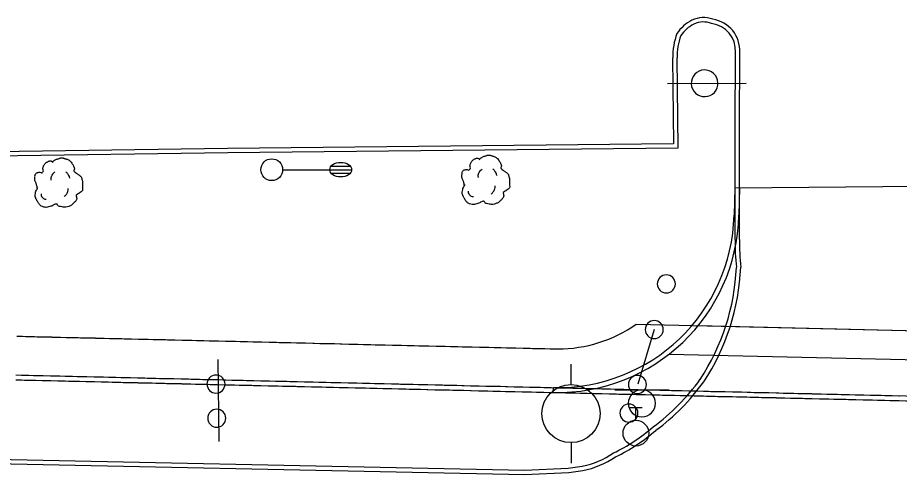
# Model space of a CAD drawing. Extents: x 2145380 to 2157287, y 139568 to 149130.
# Drawn here: x 2147734.6 to 2147856.1, y 143194.3 to 143257.2 of the extents above; entities that cross this region are included whole.
import ezdxf

# ---------------------------------------------------------------- set-up
doc = ezdxf.new("R2010")
doc.units = 0
for name, color, linetype in [('Default', 7, 'Continuous'), ('PR_PREVIOUSLY CONSTRUCTED', 7, 'Continuous'), ('TOPO_Curb Back', 7, 'Continuous'), ('TOPO_Light Pole', 7, 'Continuous'), ('TOPO_Misc', 7, 'Continuous'), ('TOPO_Power Pole', 7, 'Continuous'), ('TOPO_Sign', 7, 'Continuous'), ('TOPO_Tree', 7, 'Continuous'), ('TOPO_Water Valve', 7, 'Continuous')]:
    doc.layers.add(name, color=color, linetype=linetype)

# ---------------------------------------------------------------- blocks, each defined once
blk = doc.blocks.new('LP')
at = {"layer": 'TOPO_Light Pole'}
blk.add_line((3.81, 0), (20.32, 0), dxfattribs=at)
for points in [[(20.32, 0), (27.94, 0)], [(20.32, 0), (23.5, 0)], [(20.83, 1.27), (27.43, 1.27)], [(20.83, 1.27), (23.5, 1.27)], [(23.71, 1.27), (27.43, 1.27)], [(23.71, 0), (27.94, 0)], [(20.83, -1.27), (27.43, -1.27)], [(20.83, -1.27), (23.5, -1.27)], [(23.71, -1.27), (27.43, -1.27)]]:
    blk.add_lwpolyline(points, dxfattribs=at)
blk.add_circle((0, 0), 3.81, dxfattribs=at)
blk.add_ellipse((24.13, 0), major_axis=(3.81, 0), ratio=0.666667, dxfattribs=at)
blk = doc.blocks.new('POST')
at = {"layer": 'TOPO_Misc'}
for start, end in [(90, 180), (360, 90), (180, 270), (270, 0)]:
    blk.add_arc((-0.01, 0.03), 3.16, start, end, dxfattribs=at)
blk = doc.blocks.new('TREE')
at = {"layer": 'TOPO_Tree'}
for points in [[(-14.07, -0.4), (-14.17, 0.5), (-14.37, 1.38), (-14.6, 2.25), (-14.84, 3.17), (-15.47, 3.96), (-15.66, 4.9), (-15.8, 5.59), (-15.71, 6.31), (-15.66, 7.01), (-15.6, 7.91), (-15.72, 8.8), (-15.13, 9.66), (-14.62, 10.42), (-13.76, 10.49), (-13.02, 10.72), (-12.18, 10.98), (-11.06, 10), (-10.37, 10.72), (-9.4, 11.74), (-10.29, 13.28), (-9.84, 14.42), (-9.56, 15.15), (-9.32, 15.89), (-8.78, 16.54), (-8.18, 17.26), (-7.5, 17.68), (-6.67, 18.13), (-6.14, 18.41), (-5.61, 18.61), (-5.08, 18.66), (-4.55, 18.71), (-4.02, 18.54), (-3.49, 18.13)], [(-3.49, 17.6), (-3.07, 18.27), (-2.58, 18.8), (-1.9, 19.19), (-1.05, 19.68), (-0.19, 19.96), (0.74, 20.24), (1.62, 20.51), (2.51, 20.82), (3.39, 20.77), (4.1, 20.73), (4.8, 20.47), (5.51, 20.24), (6.43, 19.95), (7.32, 19.73), (8.15, 19.19), (9.36, 18.4), (10.02, 17.21), (10.8, 16.01), (11.24, 15.33), (11.58, 14.62), (11.86, 13.89), (12.17, 13.08), (11.37, 12.02), (11.86, 11.25), (12, 11.03), (12.18, 10.86), (12.39, 10.72), (12.91, 10.35), (13.45, 10.02), (13.97, 9.66), (14.7, 9.16), (15.41, 8.68), (16.09, 8.07), (16.7, 7.53), (16.93, 6.73), (17.15, 5.95), (17.59, 4.38), (17.71, 2.77), (17.68, 1.19), (17.65, -0.25), (17.83, -2.22), (16.62, -3.04), (15.47, -3.83), (14.31, -4.58), (13.16, -5.35)], [(-4.21, 5.09), (-4.46, 6.09), (-4.3, 7.21), (-3.84, 8.21), (-3.33, 9.34), (-2.71, 10.27), (-1.64, 10.97)], [(5.89, 11.15), (6.5, 10.68), (6.96, 10.17), (7.36, 9.5), (7.93, 8.56), (8.31, 7.6), (8.46, 6.56)], [(13.16, -5.34), (13.25, -5.81), (13.36, -6.28), (13.45, -6.75), (13.76, -8.52), (12.24, -10.03), (10.8, -11.51), (9.98, -12.34), (9.13, -12.77), (8.15, -13.1), (5.97, -13.83), (3.32, -13.56), (1.27, -13.1), (0.49, -12.92), (-0.06, -11.44), (-0.84, -11.51), (-2.04, -11.61), (-3.28, -12.78), (-4.55, -13.1), (-6.06, -13.47), (-7.77, -14.03), (-9.31, -13.62), (-11.36, -13.09), (-12.84, -11.41), (-14.07, -9.39), (-15.32, -7.35), (-15.61, -5.13), (-15.13, -3.04), (-14.87, -1.89), (-13.91, -0.75), (-13.54, 0.13)], [(-11.38, -4.46), (-11.47, -5.41), (-11.03, -6.32), (-10.09, -7.22), (-9.3, -7.97), (-8.49, -8.26), (-7.7, -8.14)], [(4.79, -6.29), (5.71, -5.66), (6.3, -4.92), (6.81, -3.91), (7.36, -2.81), (7.63, -1.7), (7.54, -0.6)]]:
    blk.add_open_spline(points, degree=3, dxfattribs=at)
blk = doc.blocks.new('POWPOL')
at = {"layer": 'TOPO_Power Pole'}
for p, q in [((0, 10.16), (0, 17.34)), ((0, -10.16), (0, -17.34))]:
    blk.add_line(p, q, dxfattribs=at)
blk.add_circle((0, 0), 10.16, dxfattribs=at)
blk = doc.blocks.new('WATVAL')
at = {"layer": 'Default'}
for p, q in [((-2.25, 9), (2.25, 9)), ((0, 4.5), (0, 9))]:
    blk.add_line(p, q, dxfattribs=at)
blk.add_circle((0, 0), 4.5, dxfattribs=at)

msp = doc.modelspace()

# ---------------------------------------------------------------- linework, layer by layer
at = {"layer": 'PR_PREVIOUSLY CONSTRUCTED'}
for p, q in [((2147833.37, 143233.75), (2147864.57, 143234.03)), ((2147833.37, 143233.75), (2147833.28, 143229.96)), ((2147834.03, 143233.75), (2147833.94, 143229.94)), ((2147819.81, 143214.94), (2147877.2, 143213.59)), ((2147828.33, 143214.74), (2147868.68, 143213.79)), ((2147824.34, 143210.83), (2147872.48, 143209.7)), ((2147808.36, 143205.54), (2147808.38, 143206.2)), ((2147808.38, 143206.2), (2147888.21, 143204.32)), ((2147808.36, 143205.54), (2147888.19, 143203.66))]:
    msp.add_line(p, q, dxfattribs=at)
for points in [[(2147734.45, 143213.29), (2147735.22, 143213.27), (2147735.65, 143213.26), (2147736.22, 143213.25), (2147736.86, 143213.23), (2147737.22, 143213.22), (2147738.06, 143213.2), (2147738.22, 143213.2), (2147739.22, 143213.18), (2147739.27, 143213.17), (2147740.22, 143213.15), (2147740.47, 143213.15), (2147741.22, 143213.13), (2147741.68, 143213.12), (2147742.22, 143213.11), (2147742.88, 143213.09), (2147743.22, 143213.08), (2147744.09, 143213.06), (2147744.22, 143213.06), (2147745.22, 143213.04), (2147745.29, 143213.03), (2147746.22, 143213.01), (2147746.49, 143213.01), (2147747.22, 143212.99), (2147747.7, 143212.98), (2147748.22, 143212.96), (2147748.9, 143212.95), (2147749.22, 143212.94), (2147750.11, 143212.92), (2147750.22, 143212.92), (2147751.22, 143212.89), (2147751.31, 143212.89), (2147752.22, 143212.87), (2147752.52, 143212.86), (2147753.22, 143212.85), (2147753.72, 143212.83), (2147754.22, 143212.82), (2147754.93, 143212.81), (2147755.22, 143212.8), (2147756.13, 143212.78), (2147756.21, 143212.78), (2147757.21, 143212.75), (2147757.33, 143212.75), (2147758.21, 143212.73), (2147758.54, 143212.72), (2147759.21, 143212.7), (2147759.74, 143212.69), (2147760.21, 143212.68), (2147760.95, 143212.66), (2147761.21, 143212.66), (2147762.15, 143212.64), (2147762.21, 143212.63), (2147763.21, 143212.61), (2147763.36, 143212.61), (2147764.21, 143212.59), (2147764.56, 143212.58), (2147765.21, 143212.56), (2147765.77, 143212.55), (2147766.21, 143212.54), (2147766.97, 143212.52), (2147767.21, 143212.52), (2147768.18, 143212.49), (2147768.21, 143212.49), (2147769.21, 143212.47), (2147769.38, 143212.47), (2147770.21, 143212.45), (2147770.58, 143212.44), (2147771.21, 143212.42), (2147771.79, 143212.41), (2147772.21, 143212.4), (2147772.99, 143212.38), (2147773.21, 143212.38), (2147774.2, 143212.35), (2147774.21, 143212.35), (2147775.21, 143212.33), (2147775.4, 143212.32), (2147776.21, 143212.3), (2147776.61, 143212.3), (2147777.21, 143212.28), (2147777.81, 143212.27), (2147778.21, 143212.26), (2147779.02, 143212.24), (2147779.21, 143212.23), (2147780.21, 143212.21), (2147780.22, 143212.21), (2147781.21, 143212.19), (2147781.42, 143212.18), (2147782.21, 143212.16), (2147782.63, 143212.15), (2147783.21, 143212.14), (2147783.83, 143212.12), (2147784.21, 143212.12), (2147785.04, 143212.1), (2147785.21, 143212.09), (2147786.21, 143212.07), (2147786.24, 143212.07), (2147787.21, 143212.05), (2147787.45, 143212.04), (2147788.21, 143212.02), (2147788.65, 143212.01), (2147789.21, 143212), (2147789.86, 143211.98), (2147790.21, 143211.97), (2147791.06, 143211.95), (2147791.21, 143211.95), (2147792.21, 143211.93), (2147792.26, 143211.93), (2147793.21, 143211.9), (2147793.47, 143211.9), (2147794.21, 143211.88), (2147794.67, 143211.87), (2147795.2, 143211.86), (2147795.88, 143211.84), (2147796.2, 143211.83), (2147797.08, 143211.81), (2147797.2, 143211.81), (2147798.2, 143211.79), (2147798.29, 143211.79), (2147799.2, 143211.76), (2147799.49, 143211.76), (2147800.2, 143211.74), (2147800.7, 143211.73), (2147801.2, 143211.72), (2147801.9, 143211.7), (2147802.2, 143211.69), (2147803.11, 143211.67), (2147803.2, 143211.67), (2147804.2, 143211.65), (2147804.31, 143211.64), (2147805.2, 143211.62), (2147805.51, 143211.61), (2147806.2, 143211.6), (2147806.72, 143211.59), (2147807.2, 143211.57), (2147807.92, 143211.56), (2147808.2, 143211.55), (2147808.98, 143211.53)], [(2147734.32, 143207.95), (2147735.1, 143207.93), (2147735.53, 143207.92), (2147736.1, 143207.91), (2147736.73, 143207.89), (2147737.1, 143207.88), (2147737.94, 143207.86), (2147738.09, 143207.86), (2147739.09, 143207.84), (2147739.14, 143207.84), (2147740.09, 143207.81), (2147740.35, 143207.81), (2147741.09, 143207.79), (2147741.55, 143207.78), (2147742.09, 143207.77), (2147742.76, 143207.75), (2147743.09, 143207.74), (2147743.96, 143207.72), (2147744.09, 143207.72), (2147745.09, 143207.7), (2147745.17, 143207.69), (2147746.09, 143207.67), (2147746.37, 143207.67), (2147747.09, 143207.65), (2147747.57, 143207.64), (2147748.09, 143207.63), (2147748.78, 143207.61), (2147749.09, 143207.6), (2147749.98, 143207.58), (2147750.09, 143207.58), (2147751.09, 143207.55), (2147751.19, 143207.55), (2147752.09, 143207.53), (2147752.39, 143207.52), (2147753.09, 143207.51), (2147753.6, 143207.5), (2147754.09, 143207.48), (2147754.8, 143207.47), (2147755.09, 143207.46), (2147756, 143207.44), (2147756.09, 143207.44), (2147757.09, 143207.41), (2147757.21, 143207.41), (2147758.09, 143207.39), (2147758.41, 143207.38), (2147759.09, 143207.37), (2147759.62, 143207.35), (2147760.09, 143207.34), (2147760.82, 143207.33), (2147761.09, 143207.32), (2147762.03, 143207.3), (2147762.09, 143207.3), (2147763.09, 143207.27), (2147763.23, 143207.27), (2147764.09, 143207.25), (2147764.44, 143207.24), (2147765.09, 143207.22), (2147765.64, 143207.21), (2147766.09, 143207.2), (2147766.85, 143207.18), (2147767.09, 143207.18), (2147768.05, 143207.16), (2147768.09, 143207.15), (2147769.09, 143207.13), (2147769.25, 143207.13), (2147770.09, 143207.11), (2147770.46, 143207.1), (2147771.08, 143207.08), (2147771.66, 143207.07), (2147772.08, 143207.06), (2147772.87, 143207.04), (2147773.08, 143207.04), (2147774.07, 143207.01), (2147774.08, 143207.01), (2147775.08, 143206.99), (2147775.28, 143206.98), (2147776.08, 143206.97), (2147776.48, 143206.96), (2147777.08, 143206.94), (2147777.69, 143206.93), (2147778.08, 143206.92), (2147778.89, 143206.9), (2147779.08, 143206.9), (2147780.08, 143206.87), (2147780.1, 143206.87), (2147781.08, 143206.85), (2147781.3, 143206.84), (2147782.08, 143206.82), (2147782.5, 143206.82), (2147783.08, 143206.8), (2147783.71, 143206.79), (2147784.08, 143206.78), (2147784.91, 143206.76), (2147785.08, 143206.75), (2147786.08, 143206.73), (2147786.12, 143206.73), (2147787.08, 143206.71), (2147787.32, 143206.7), (2147788.08, 143206.68), (2147788.53, 143206.67), (2147789.08, 143206.66), (2147789.73, 143206.64), (2147790.08, 143206.64), (2147790.94, 143206.62), (2147791.08, 143206.61), (2147792.08, 143206.59), (2147792.14, 143206.59), (2147793.08, 143206.57), (2147793.34, 143206.56), (2147794.08, 143206.54), (2147794.55, 143206.53), (2147795.08, 143206.52), (2147795.75, 143206.5), (2147796.08, 143206.49), (2147796.96, 143206.47), (2147797.08, 143206.47), (2147798.08, 143206.45), (2147798.16, 143206.45), (2147799.08, 143206.42), (2147799.37, 143206.42), (2147800.08, 143206.4), (2147800.57, 143206.39), (2147801.08, 143206.38), (2147801.78, 143206.36), (2147802.08, 143206.35), (2147802.98, 143206.33), (2147803.08, 143206.33), (2147804.08, 143206.31), (2147804.19, 143206.3), (2147805.08, 143206.28), (2147805.39, 143206.28), (2147806.08, 143206.26), (2147806.59, 143206.25), (2147807.07, 143206.24), (2147807.8, 143206.22), (2147808.07, 143206.21), (2147809, 143206.19), (2147809.07, 143206.19), (2147810.07, 143206.17), (2147810.21, 143206.16), (2147811.07, 143206.14), (2147811.41, 143206.13), (2147812.07, 143206.12), (2147812.62, 143206.11), (2147813.07, 143206.1), (2147813.82, 143206.08), (2147814.07, 143206.07), (2147815.02, 143206.05), (2147815.07, 143206.05), (2147816.07, 143206.02), (2147816.23, 143206.02), (2147817.07, 143206), (2147817.43, 143205.99), (2147818.07, 143205.98), (2147818.64, 143205.96), (2147819.07, 143205.95), (2147819.84, 143205.94), (2147820.07, 143205.93), (2147821.05, 143205.91), (2147821.07, 143205.91), (2147822.07, 143205.88), (2147822.25, 143205.88), (2147823.07, 143205.86), (2147823.46, 143205.85), (2147824.07, 143205.84), (2147824.66, 143205.82), (2147825.07, 143205.81), (2147825.87, 143205.79), (2147826.07, 143205.79), (2147827.07, 143205.77), (2147828.07, 143205.74), (2147828.27, 143205.74), (2147829.07, 143205.72), (2147829.48, 143205.71), (2147830.07, 143205.69), (2147830.68, 143205.68), (2147831.07, 143205.67), (2147831.89, 143205.65), (2147832.07, 143205.65), (2147833.07, 143205.62), (2147833.09, 143205.62), (2147834.07, 143205.6), (2147834.3, 143205.6), (2147835.07, 143205.58), (2147835.5, 143205.57), (2147836.07, 143205.55), (2147836.71, 143205.54), (2147837.07, 143205.53), (2147837.91, 143205.51), (2147838.07, 143205.51), (2147839.07, 143205.48), (2147839.12, 143205.48), (2147840.07, 143205.46), (2147840.32, 143205.45), (2147841.07, 143205.44), (2147841.52, 143205.42), (2147842.07, 143205.41), (2147842.73, 143205.4), (2147843.06, 143205.39), (2147843.93, 143205.37), (2147844.06, 143205.36), (2147845.06, 143205.34), (2147845.14, 143205.34), (2147846.06, 143205.32), (2147846.34, 143205.31), (2147847.06, 143205.29), (2147847.55, 143205.28), (2147848.06, 143205.27), (2147848.29, 143205.27), (2147848.75, 143205.26), (2147849.06, 143205.25), (2147849.96, 143205.23), (2147850.06, 143205.22), (2147851.06, 143205.2), (2147851.16, 143205.2), (2147852.06, 143205.18), (2147852.36, 143205.17), (2147853.06, 143205.15), (2147853.57, 143205.14), (2147854.06, 143205.13), (2147854.77, 143205.11), (2147855.06, 143205.11), (2147855.98, 143205.08), (2147856.06, 143205.08)], [(2147734.31, 143207.28), (2147735.08, 143207.26), (2147735.51, 143207.25), (2147736.08, 143207.24), (2147736.72, 143207.23), (2147737.08, 143207.22), (2147737.92, 143207.2), (2147738.08, 143207.19), (2147739.08, 143207.17), (2147739.13, 143207.17), (2147740.08, 143207.15), (2147740.33, 143207.14), (2147741.08, 143207.12), (2147741.54, 143207.11), (2147742.08, 143207.1), (2147742.74, 143207.08), (2147743.08, 143207.08), (2147743.94, 143207.06), (2147744.08, 143207.05), (2147745.08, 143207.03), (2147745.15, 143207.03), (2147746.08, 143207.01), (2147746.35, 143207), (2147747.08, 143206.98), (2147747.56, 143206.97), (2147748.08, 143206.96), (2147748.76, 143206.94), (2147749.08, 143206.93), (2147749.97, 143206.91), (2147750.07, 143206.91), (2147751.07, 143206.89), (2147751.17, 143206.88), (2147752.07, 143206.86), (2147752.38, 143206.86), (2147753.07, 143206.84), (2147753.58, 143206.83), (2147754.07, 143206.82), (2147754.78, 143206.8), (2147755.07, 143206.79), (2147755.99, 143206.77), (2147756.07, 143206.77), (2147757.07, 143206.75), (2147757.19, 143206.74), (2147758.07, 143206.72), (2147758.4, 143206.71), (2147759.07, 143206.7), (2147759.6, 143206.69), (2147760.07, 143206.68), (2147760.81, 143206.66), (2147761.07, 143206.65), (2147762.01, 143206.63), (2147762.07, 143206.63), (2147763.07, 143206.6), (2147763.22, 143206.6), (2147764.07, 143206.58), (2147764.42, 143206.57), (2147765.07, 143206.56), (2147765.62, 143206.55), (2147766.07, 143206.53), (2147766.83, 143206.52), (2147767.07, 143206.51), (2147768.03, 143206.49), (2147768.07, 143206.49), (2147769.07, 143206.46), (2147769.24, 143206.46), (2147770.07, 143206.44), (2147770.44, 143206.43), (2147771.07, 143206.42), (2147771.65, 143206.4), (2147772.07, 143206.39), (2147772.85, 143206.38), (2147773.07, 143206.37), (2147774.06, 143206.35), (2147774.07, 143206.35), (2147775.07, 143206.32), (2147775.26, 143206.32), (2147776.07, 143206.3), (2147776.47, 143206.29), (2147777.07, 143206.27), (2147777.67, 143206.26), (2147778.07, 143206.25), (2147778.88, 143206.23), (2147779.07, 143206.23), (2147780.07, 143206.2), (2147780.08, 143206.2), (2147781.07, 143206.18), (2147781.28, 143206.18), (2147782.07, 143206.16), (2147782.49, 143206.15), (2147783.07, 143206.13), (2147783.69, 143206.12), (2147784.07, 143206.11), (2147784.9, 143206.09), (2147785.07, 143206.09), (2147786.06, 143206.06), (2147786.1, 143206.06), (2147787.06, 143206.04), (2147787.31, 143206.03), (2147788.06, 143206.02), (2147788.51, 143206.01), (2147789.06, 143205.99), (2147789.71, 143205.98), (2147790.06, 143205.97), (2147790.92, 143205.95), (2147791.06, 143205.95), (2147792.06, 143205.92), (2147792.12, 143205.92), (2147793.06, 143205.9), (2147793.33, 143205.89), (2147794.06, 143205.88), (2147794.53, 143205.86), (2147795.06, 143205.85), (2147795.74, 143205.84), (2147796.06, 143205.83), (2147796.94, 143205.81), (2147797.06, 143205.8), (2147798.06, 143205.78), (2147798.15, 143205.78), (2147799.06, 143205.76), (2147799.35, 143205.75), (2147800.06, 143205.73), (2147800.55, 143205.72), (2147801.06, 143205.71), (2147801.76, 143205.69), (2147802.06, 143205.69), (2147802.96, 143205.66), (2147803.06, 143205.66), (2147804.06, 143205.64), (2147804.17, 143205.64), (2147805.06, 143205.62), (2147805.37, 143205.61), (2147806.06, 143205.59), (2147806.58, 143205.58), (2147807.06, 143205.57), (2147807.78, 143205.55), (2147808.06, 143205.55), (2147808.99, 143205.52), (2147809.06, 143205.52), (2147810.06, 143205.5), (2147810.19, 143205.49), (2147811.06, 143205.47), (2147811.4, 143205.47), (2147812.06, 143205.45), (2147812.6, 143205.44), (2147813.06, 143205.43), (2147813.8, 143205.41), (2147814.06, 143205.4), (2147815.01, 143205.38), (2147815.06, 143205.38), (2147816.06, 143205.36), (2147816.21, 143205.35), (2147817.06, 143205.33), (2147817.42, 143205.32), (2147818.06, 143205.31), (2147818.62, 143205.3), (2147819.06, 143205.29), (2147819.83, 143205.27), (2147820.06, 143205.26), (2147821.03, 143205.24), (2147821.06, 143205.24), (2147822.05, 143205.22), (2147822.24, 143205.21), (2147823.05, 143205.19), (2147823.44, 143205.18), (2147824.05, 143205.17), (2147824.65, 143205.15), (2147825.05, 143205.14), (2147825.85, 143205.13), (2147826.05, 143205.12), (2147827.05, 143205.1), (2147828.05, 143205.07), (2147828.26, 143205.07), (2147829.05, 143205.05), (2147829.46, 143205.04), (2147830.05, 143205.03), (2147830.67, 143205.01), (2147831.05, 143205), (2147831.87, 143204.98), (2147832.05, 143204.98), (2147833.05, 143204.96), (2147833.08, 143204.96), (2147834.05, 143204.93), (2147834.28, 143204.93), (2147835.05, 143204.91), (2147835.48, 143204.9), (2147836.05, 143204.89), (2147836.69, 143204.87), (2147837.05, 143204.86), (2147837.89, 143204.84), (2147838.05, 143204.84), (2147839.05, 143204.82), (2147839.1, 143204.81), (2147840.05, 143204.79), (2147840.3, 143204.79), (2147841.05, 143204.77), (2147841.51, 143204.76), (2147842.05, 143204.74), (2147842.71, 143204.73), (2147843.05, 143204.72), (2147843.92, 143204.7), (2147844.05, 143204.7), (2147845.05, 143204.67), (2147845.12, 143204.67), (2147846.05, 143204.65), (2147846.33, 143204.64), (2147847.05, 143204.63), (2147847.53, 143204.62), (2147848.05, 143204.6), (2147848.28, 143204.6), (2147848.73, 143204.59), (2147849.05, 143204.58), (2147849.94, 143204.56), (2147850.05, 143204.56), (2147851.05, 143204.53), (2147851.14, 143204.53), (2147852.05, 143204.51), (2147852.35, 143204.5), (2147853.05, 143204.49), (2147853.55, 143204.47), (2147854.05, 143204.46), (2147854.76, 143204.44), (2147855.05, 143204.44), (2147855.96, 143204.42), (2147856.05, 143204.41), (2147857.05, 143204.39)]]:
    msp.add_lwpolyline(points, dxfattribs=at)
for radius, start, end in [(25, 268.6506, 358.6506), (24.33, 268.6506, 358.6506), (19, 270.1012, 304.8464)]:
    msp.add_arc((2147808.95, 143230.53), radius, start, end, dxfattribs=at)
at = {"layer": 'TOPO_Curb Back'}
for points in [[(2147833.44, 143226.61), (2147833.43, 143242.1), (2147833.46, 143252.4)], [(2147834.04, 143226.6), (2147834.03, 143242.1), (2147834.06, 143252.38)], [(2147825.41, 143251.64), (2147825.53, 143239.2), (2147763.5, 143238.55), (2147699.08, 143237.61), (2147699.08, 143251.8)], [(2147824.81, 143251.64), (2147824.93, 143239.8), (2147763.49, 143239.15), (2147699.68, 143238.22), (2147699.68, 143251.8)], [(2147619.23, 143199.15), (2147676.24, 143197.46), (2147720.35, 143196.59), (2147804.41, 143194.85), (2147810.44, 143195.12), (2147812.35, 143195.36)], [(2147619.21, 143198.55), (2147676.23, 143196.86), (2147720.33, 143195.99), (2147804.42, 143194.25), (2147810.49, 143194.52), (2147812.45, 143194.77)]]:
    msp.add_lwpolyline(points, dxfattribs=at)
for centre, radius, start, end in [((2147829.07, 143253.5), 3.68, 69.858, 115.5411), ((2147830.04, 143251.83), 5.61, 117.1456, 145.8186), ((2147830.04, 143251.83), 5.01, 117.2443, 145.0059), ((2147829.07, 143253.5), 3.08, 68.703, 115.3886), ((2147829.71, 143252.64), 3.76, 356.3931, 82.6684), ((2147829.71, 143252.64), 4.36, 356.6342, 81.7112), ((2147834.12, 143251.71), 9.3, 159.448, 180.474), ((2147834.12, 143251.71), 8.7, 159.9273, 180.4708), ((2147858.58, 143225.78), 25.15, 178.1091, 186.8594), ((2147858.58, 143225.78), 24.55, 178.0855, 186.9716), ((2147803.28, 143224.06), 30.35, 326.5691, 357.5614), ((2147803.28, 143224.06), 30.95, 326.546, 357.6529), ((2147804.34, 143224.83), 29.91, 306.5074, 324.2318), ((2147804.34, 143224.83), 30.51, 306.5524, 324.2544), ((2147806.26, 143219.06), 24.21, 295.4357, 310.9854), ((2147806.26, 143219.06), 24.81, 295.5449, 310.9317), ((2147809.96, 143206.91), 11.79, 281.69, 304.5909), ((2147809.96, 143206.91), 12.39, 281.5815, 304.3671)]:
    msp.add_arc(centre, radius, start, end, dxfattribs=at)
at = {"layer": 'TOPO_Sign'}
for points in [[(2147824.09, 143248.1), (2147834.96, 143248.16)], [(2147822.26, 143214.19), (2147820.01, 143206.69)], [(2147762.12, 143210.07), (2147762.26, 143198.76)], [(2147816.83, 143205.9), (2147824.32, 143205.91)], [(2147820.58, 143205.9), (2147820.58, 143205.9)], [(2147818.71, 143204.04), (2147818.71, 143204.04)], [(2147822.45, 143204.04), (2147822.45, 143204.04)], [(2147820.58, 143202.17), (2147820.58, 143202.17)]]:
    msp.add_lwpolyline(points, dxfattribs=at)
for centre, radius, start, end in [((2147829.22, 143248.13), 1.84, 47.4196, 227.4196), ((2147829.22, 143248.13), 1.84, 227.4196, 47.4196), ((2147820.58, 143204.04), 1.87, 90, 180), ((2147820.58, 143204.04), 1.87, 360, 90), ((2147820.58, 143204.04), 1.87, 180, 270), ((2147820.58, 143204.04), 1.87, 270, 0)]:
    msp.add_arc(centre, radius, start, end, dxfattribs=at)

# ---------------------------------------------------------------- block references
at = {"layer": 'TOPO_Light Pole', "xscale": 0.39370000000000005, "yscale": 0.3937000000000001}
msp.add_blockref('LP', (2147769.57, 143236.23), dxfattribs=at)
at = {"layer": 'TOPO_Misc', "xscale": 0.39370000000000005, "yscale": 0.3937000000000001}
for p in [(2147823.95, 143220.48), (2147822.28, 143214.19), (2147761.89, 143206.67), (2147819.96, 143206.62), (2147818.79, 143202.68), (2147761.99, 143201.98)]:
    msp.add_blockref('POST', p, dxfattribs=at)
at = {"layer": 'TOPO_Power Pole', "xscale": 0.39370000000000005, "yscale": 0.3937000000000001}
msp.add_blockref('POWPOL', (2147810.81, 143202.62), dxfattribs=at)
at = {"layer": 'TOPO_Tree', "xscale": 0.19685000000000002, "yscale": 0.19685000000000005}
for p in [(2147740.02, 143233.76), (2147798.87, 143234.14)]:
    msp.add_blockref('TREE', p, dxfattribs=at)
at = {"layer": 'TOPO_Water Valve', "xscale": 0.39370000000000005, "yscale": 0.3937000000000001}
msp.add_blockref('WATVAL', (2147819.75, 143199.93), dxfattribs=at)

doc.saveas('drawing.dxf')
